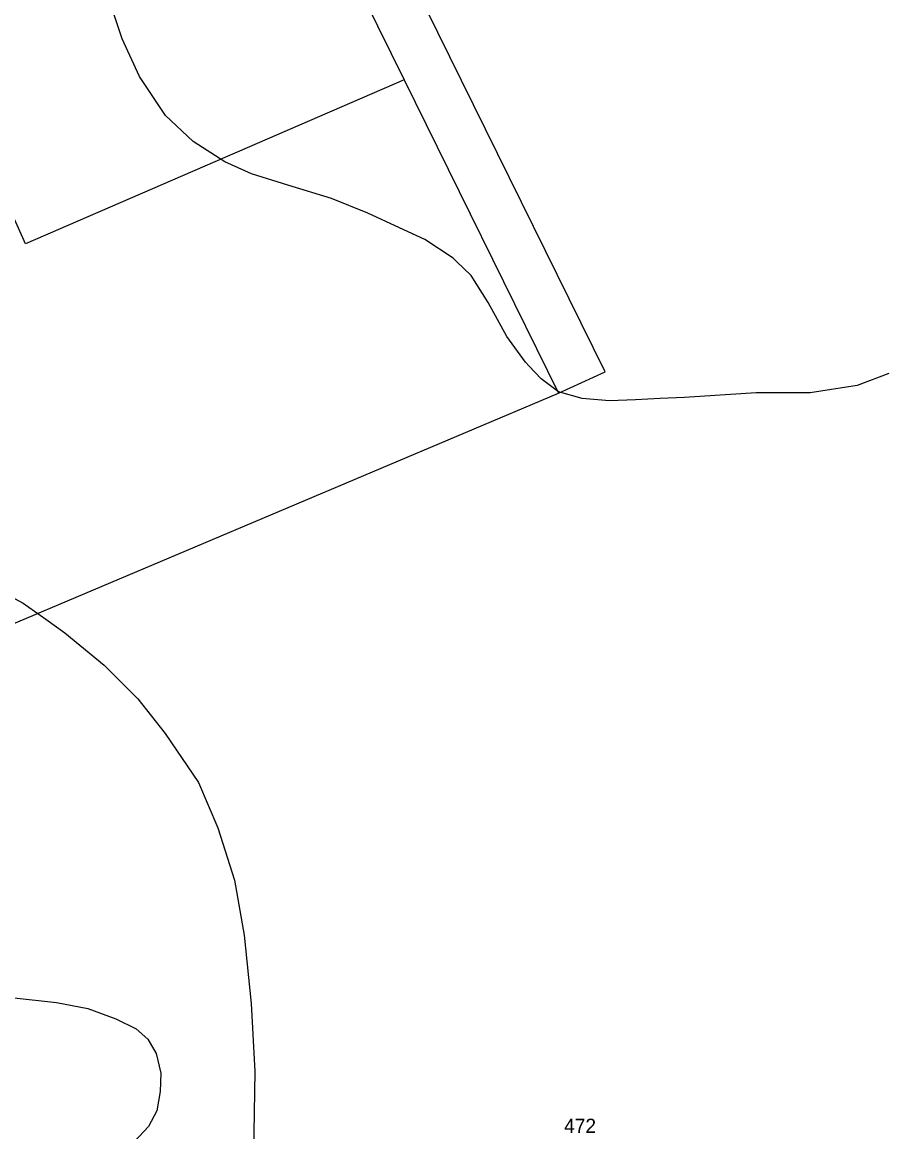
# Model space of a CAD drawing. Extents: x -546762 to -540209, y -1046851 to -1035694.
# Drawn here: x -542508.1 to -542405.7, y -1037762.7 to -1037631.1 of the extents above; entities that cross this region are included whole.
import ezdxf

# ---------------------------------------------------------------- set-up
doc = ezdxf.new("R2010")
doc.units = 0
for name, color, linetype in [('Vrstva 1', 7, 'Continuous'), ('Vrstva 18', 7, 'Continuous'), ('Vrstva 52', 7, 'Continuous')]:
    doc.layers.add(name, color=color, linetype=linetype)

msp = doc.modelspace()

# ---------------------------------------------------------------- linework, layer by layer
at = {"layer": 'Vrstva 1'}
for points in [[(-542507.66, -1037657.44), (-542535.91, -1037594.17)], [(-542438.94, -1037672.61), (-542474.42, -1037600.65)], [(-542480.15, -1037602.79), (-542462.79, -1037638)], [(-542462.79, -1037638), (-542507.66, -1037657.44)], [(-542462.79, -1037638), (-542444.48, -1037675.13)], [(-542444.48, -1037675.13), (-542438.94, -1037672.61)], [(-542543.76, -1037717.13), (-542444.48, -1037675.13)]]:
    msp.add_lwpolyline(points, dxfattribs=at)
at = {"layer": 'Vrstva 52'}
for points in [[(-542405.33, -1037672.81), (-542409.08, -1037674.25), (-542414.65, -1037675.09), (-542421.06, -1037675.09), (-542429.55, -1037675.65), (-542432.45, -1037675.78), (-542435.38, -1037675.92), (-542438.46, -1037676.07), (-542441.7, -1037675.77), (-542444.49, -1037674.97), (-542446.56, -1037673.46), (-542447.96, -1037671.93), (-542448.39, -1037671.47), (-542450.62, -1037668.44), (-542452.84, -1037664.38), (-542454.83, -1037661.2), (-542456.57, -1037659.52), (-542456.98, -1037659.13), (-542460.32, -1037656.9), (-542463.35, -1037655.55), (-542467.09, -1037653.8), (-542471.38, -1037652.04), (-542476.58, -1037650.48), (-542480.87, -1037649.12), (-542484.06, -1037647.69), (-542487.8, -1037645.3), (-542491.06, -1037642.2), (-542494.16, -1037637.58), (-542496.23, -1037633.12), (-542500.85, -1037619.27)], [(-542556.36, -1037698.27), (-542555.51, -1037697.84), (-542549.47, -1037694.8), (-542545.22, -1037693.24), (-542541.4, -1037692.53), (-542537.01, -1037692.24), (-542532.05, -1037692.24), (-542526.24, -1037692.81), (-542521.14, -1037694.23), (-542514.06, -1037696.78), (-542507.97, -1037700.04), (-542505.28, -1037701.96), (-542503.01, -1037703.58), (-542498.34, -1037707.41), (-542494.37, -1037711.38), (-542491.11, -1037715.49), (-542487.15, -1037721.3), (-542484.88, -1037726.68), (-542482.9, -1037732.92), (-542481.76, -1037739.44)], [(-542481.76, -1037739.44), (-542480.91, -1037747.52), (-542480.49, -1037755.6), (-542480.59, -1037762.86), (-542480.63, -1037765.52), (-542481.48, -1037772.46), (-542482.61, -1037779.41), (-542483.75, -1037784.51), (-542485.87, -1037790.89), (-542488.42, -1037796.56), (-542490.49, -1037799.89), (-542492.29, -1037802.32)], [(-542556.26, -1037754.97), (-542553.81, -1037755.76), (-542545.4, -1037755.08), (-542542.67, -1037754.71), (-542539.76, -1037753.79), (-542535.46, -1037752.35), (-542530.24, -1037749.99), (-542525.3, -1037748.61), (-542520.45, -1037747.48), (-542514.94, -1037746.75), (-542509.36, -1037746.83), (-542504.01, -1037747.4), (-542500.29, -1037748.13), (-542496.97, -1037749.34), (-542494.55, -1037750.53), (-542493.17, -1037751.75), (-542492.2, -1037753.45), (-542491.64, -1037755.8), (-542491.72, -1037757.98), (-542492.12, -1037760.25), (-542493.09, -1037762.11), (-542498.15, -1037767.52)]]:
    msp.add_lwpolyline(points, dxfattribs=at)

# ---------------------------------------------------------------- texts
at = {"layer": 'Vrstva 18'}
msp.add_text('472', height=1.7, dxfattribs=at).set_placement((-542443.83, -1037762.89))

doc.saveas('drawing.dxf')
